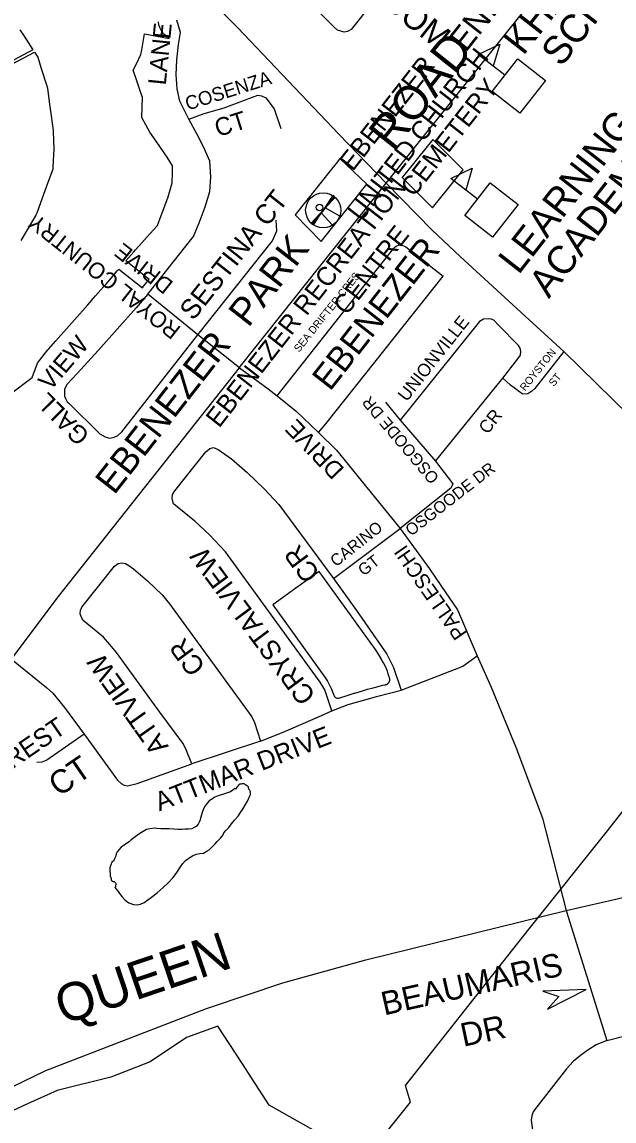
# Model space of a CAD drawing. Extents: x 586326 to 623965, y 4819854 to 4857850.
# Drawn here: x 607194 to 607825, y 4846431 to 4847604 of the extents above; entities that cross this region are included whole.
import ezdxf

# ---------------------------------------------------------------- set-up
doc = ezdxf.new("R2010")
doc.units = 0
for name, color, linetype in [('Cemeteries', 7, 'Continuous'), ('Lots_Concessions', 7, 'Continuous'), ('Major Rds and Hwys', 7, 'Continuous'), ('Major Rds Lbls', 7, 'Continuous'), ('Minor Rd Lbls', 7, 'Continuous'), ('Minor Rds', 7, 'Continuous'), ('Park Lbls', 7, 'Continuous'), ('Park Outlines', 7, 'Continuous'), ('Private Rd Lbls', 7, 'Continuous'), ('Private Rds', 7, 'Continuous'), ('Proposed Minor Rds', 7, 'Continuous'), ('Proposed Secondary Rds', 7, 'Continuous'), ('Pts of Interest', 7, 'Continuous'), ('Rec Lbls', 7, 'Continuous'), ('Rec Syms', 7, 'Continuous'), ('School Syms_Lbls', 7, 'Continuous'), ('Secondary Rds Lbls', 7, 'Continuous'), ('SWM Ponds', 7, 'Continuous')]:
    doc.layers.add(name, color=color, linetype=linetype)

msp = doc.modelspace()

# ---------------------------------------------------------------- linework, layer by layer
at = {"layer": 'Cemeteries'}
for p, q in [((607631.7, 4847478.4), (607599.1, 4847437.7)), ((607664.2, 4847446), (607631.7, 4847478.4)), ((607599.1, 4847437.7), (607631.6, 4847405.5)), ((607631.6, 4847405.5), (607664.2, 4847446))]:
    msp.add_line(p, q, dxfattribs=at)
at = {"layer": 'Lots_Concessions'}
for p, q in [((607818.1, 4846740.8), (607879.2, 4846819.3)), ((607734.6, 4846636.5), (607818.1, 4846740.8)), ((607711.7, 4846607.5), (607734.6, 4846636.5)), ((607602.7, 4846469.3), (607711.7, 4846607.5)), ((607607.9, 4846451.4), (607602.7, 4846469.3)), ((607559.4, 4846390.8), (607607.9, 4846451.4))]:
    msp.add_line(p, q, dxfattribs=at)
at = {"layer": 'Major Rds and Hwys'}
for points in [[(607581.9, 4847431.8), (607531.6, 4847484.1), (607423.9, 4847597.6), (607179.7, 4847844.5)], [(607660.9, 4847353.4), (607631.1, 4847381.7), (607581.9, 4847431.8)], [(607771.5, 4847252.1), (607730.3, 4847289.8), (607660.9, 4847353.4)], [(607875.5, 4847150.1), (607771.5, 4847252.1)], [(607774, 4846655.8), (607848.8, 4846673.1), (608200.7, 4846755.5)], [(607100.7, 4846428), (607219, 4846485.1), (607325, 4846526), (607390.4, 4846551.3), (607394.7, 4846552.7), (607471.7, 4846578.6), (607560.3, 4846603.4), (607774, 4846655.8)]]:
    msp.add_lwpolyline(points, dxfattribs=at)
at = {"layer": 'Minor Rd Lbls'}
msp.add_lwpolyline([(607754.2, 4846550.6), (607795.3, 4846571.6), (607749.2, 4846569.9), (607766.2, 4846564.1)], close=True, dxfattribs=at)
at = {"layer": 'Minor Rds'}
for points in [[(607591.1, 4847654), (607544.6, 4847595.7), (607540.7, 4847593.6), (607537.2, 4847592.9), (607533.7, 4847593.7), (607530.2, 4847594.9), (607526.5, 4847598.1), (607409.1, 4847715.8), (607407.2, 4847717.9), (607404.8, 4847721.7), (607404, 4847723.1), (607403.2, 4847725.1), (607403, 4847726.5), (607403.1, 4847728.5), (607403.9, 4847730.4), (607406.5, 4847734.1), (607458.2, 4847799.4)], [(607371.7, 4847499.9), (607362, 4847519.2), (607359.1, 4847532.5), (607358.1, 4847547.4), (607358.8, 4847563.3), (607360.7, 4847579.8), (607362.7, 4847592.4), (607358.9, 4847605.5)], [(607371.7, 4847499.9), (607388.1, 4847505.9), (607409.3, 4847512), (607423.7, 4847517.3), (607438.3, 4847523.1), (607445.1, 4847525.7), (607449.1, 4847524.8), (607453.8, 4847522.8), (607462.7, 4847511.1), (607469.7, 4847490)], [(607328.1, 4847313.4), (607376.5, 4847374.7), (607382.6, 4847389.5), (607388.9, 4847406.6), (607393.9, 4847423), (607395.1, 4847438.6), (607393.9, 4847455.1), (607387.2, 4847470.6), (607380.7, 4847483.5), (607371.7, 4847499.9)], [(607381.3, 4847269.8), (607460.9, 4847370.3), (607465.3, 4847380.9), (607464.8, 4847392.3)], [(607328.1, 4847313.4), (607315.4, 4847298.6), (607274.9, 4847253.4), (607252.4, 4847228.7), (607241.9, 4847217.4), (607239, 4847212.1), (607238.9, 4847207.8), (607239, 4847204.5), (607240.3, 4847202), (607242, 4847198.6), (607243.6, 4847197), (607276.6, 4847164.4), (607282.6, 4847161.3), (607287, 4847159.9), (607292.1, 4847160.7), (607296.1, 4847162.7), (607300.1, 4847166.4), (607381.3, 4847269.8)], [(607381.3, 4847269.8), (607328.1, 4847313.4)], [(607425.5, 4847234.9), (607381.3, 4847269.8)], [(607524.2, 4846869), (607519.3, 4846883.8), (607516.5, 4846891.3), (607511.8, 4846899.3), (607410.8, 4847038.4), (607393.8, 4847056.5), (607378, 4847071.2), (607355.4, 4847089.8), (607353.8, 4847094.9), (607354.4, 4847099.5), (607356.7, 4847103.5), (607389.7, 4847145.2), (607394, 4847148.7), (607397.9, 4847149.7), (607403, 4847147.7), (607417.3, 4847137.6), (607434, 4847123), (607451.9, 4847105.8), (607467.7, 4847088.9), (607526, 4847009.9)], [(607526, 4847009.9), (607597, 4847063.5)], [(607374.8, 4846812.3), (607368.2, 4846829), (607365.2, 4846834.4), (607340.8, 4846867.3), (607294.5, 4846931.2), (607287.5, 4846939.7), (607280.6, 4846947.3), (607259.1, 4846965.1), (607257.2, 4846968.5), (607255.8, 4846972.2), (607256.3, 4846975.9), (607257.7, 4846979.3), (607292.4, 4847023.1), (607296.4, 4847026.2), (607300.2, 4847026.6), (607304, 4847026), (607307.8, 4847024), (607312.6, 4847020.5), (607327.6, 4847007.5), (607343.3, 4846992.7), (607351.1, 4846983.2), (607438.9, 4846862.5), (607441.7, 4846856.3), (607448.1, 4846836.5)], [(607526, 4847009.9), (607550.5, 4846975.9), (607582.8, 4846929.5), (607589.7, 4846915), (607598.1, 4846890.8)], [(607182.5, 4846923.9), (607219.7, 4846893.9), (607226.8, 4846887.6), (607239.1, 4846872.3), (607259.9, 4846844)], [(607598.1, 4846890.8), (607661.3, 4846915.6)], [(607524.2, 4846869), (607541.5, 4846875.6), (607573.3, 4846884.5), (607598.1, 4846890.8)], [(607448.1, 4846836.5), (607472.2, 4846846.1), (607509.9, 4846862.6), (607524.2, 4846869)], [(607259.9, 4846844), (607220.2, 4846816.1), (607214.9, 4846814), (607209.5, 4846813.9)], [(607259.9, 4846844), (607295.7, 4846794.8), (607299.4, 4846791.3), (607302.8, 4846789.5), (607306.4, 4846788.9), (607316.4, 4846791.3), (607374.8, 4846812.3)], [(607448.1, 4846836.5), (607374.8, 4846812.3)], [(607774, 4846655.8), (607817.4, 4846517.4)], [(607817.4, 4846517.4), (607935.9, 4846547.3), (607944, 4846548.8), (607949.6, 4846548.9), (607957.3, 4846546.9), (607994.6, 4846530)], [(607817.4, 4846517.4), (607805.9, 4846512.5), (607797, 4846507.1), (607789.1, 4846501.2), (607781.5, 4846494.7), (607774.3, 4846486.9), (607741.7, 4846445), (607738.9, 4846441), (607737.4, 4846436.9), (607736.8, 4846432.1), (607737.3, 4846426.9), (607738.2, 4846422.1), (607740.7, 4846417.4), (607744.4, 4846412.5), (607807.9, 4846362.5)]]:
    msp.add_lwpolyline(points, dxfattribs=at)
at = {"layer": 'Park Outlines'}
for points in [[(607180.2, 4847205.8), (607204.6, 4847224.4), (607210.2, 4847239.6), (607213.5, 4847243.9), (607221.4, 4847254.1), (607222.2, 4847255.1), (607229.8, 4847263.7), (607238.3, 4847273.3), (607246.8, 4847282.8), (607255.3, 4847292.4), (607263.8, 4847302), (607272.3, 4847311.5), (607280.8, 4847321.1), (607283.1, 4847323.6), (607289.1, 4847330.8), (607295.3, 4847338.2), (607297, 4847340.1), (607322.1, 4847320.1), (607323.4, 4847321.8), (607329.2, 4847329.1), (607304.5, 4847348.8), (607312.9, 4847358.4), (607314.7, 4847360.5), (607321.4, 4847368), (607330, 4847377.6), (607338.2, 4847386.7), (607342.2, 4847397.4), (607346.1, 4847407.6), (607349.7, 4847417.2), (607350.4, 4847419.7), (607353.7, 4847432.1), (607354, 4847433.3), (607354.2, 4847441.6), (607354.4, 4847450.4), (607348.4, 4847459.3), (607340.6, 4847470.8), (607331.9, 4847483.6), (607330.2, 4847486.1), (607323.9, 4847497.1), (607321.4, 4847501.7), (607321.8, 4847512.7), (607322.2, 4847523.2), (607320.5, 4847528.1), (607315.5, 4847543.2), (607312.4, 4847552.3), (607315.7, 4847558.9), (607320.6, 4847568.9), (607321.4, 4847573.8), (607324.5, 4847590.9), (607350.8, 4847586.1), (607349.7, 4847587.2), (607348.4, 4847588.2), (607345.9, 4847590.1), (607343.7, 4847592.3), (607342, 4847594.9), (607340.6, 4847597.7), (607339.7, 4847600.7), (607339.3, 4847603.8)], [(607191.6, 4847595.3), (607195.2, 4847589.7), (607205.4, 4847574.1), (607175.5, 4847558.1)], [(607176.9, 4847555.4), (607207.1, 4847571.5), (607210.6, 4847566.2), (607214.3, 4847554.2), (607219.7, 4847536.7), (607220.8, 4847533), (607222.8, 4847518.6), (607224.8, 4847503.4), (607226.9, 4847488), (607226.9, 4847486.9), (607227.8, 4847468.1), (607226.7, 4847449.4), (607226.5, 4847446.5), (607221, 4847431.5), (607215.3, 4847415.8), (607209.4, 4847399.7), (607208.6, 4847397.6), (607200.2, 4847383.7), (607192.4, 4847370.6)], [(607559.4, 4846390.8), (607457.4, 4846448.3), (607428.1, 4846493.4), (607402.7, 4846532.5), (607369, 4846520.4), (607330.4, 4846494.6), (607288.6, 4846478.1), (607231.3, 4846463.9), (607199.5, 4846449.7), (607168, 4846435.2), (607136.7, 4846420.1)]]:
    msp.add_lwpolyline(points, dxfattribs=at)
for points in [[(607532.8, 4847458.1), (607530, 4847454.5), (607523.7, 4847446.7), (607519.4, 4847441.3), (607515.6, 4847436.4), (607484.9, 4847397.9), (607512.8, 4847369.6), (607561.3, 4847430.5)], [(607510.6, 4847017.6), (607485.9, 4846999.8), (607461.1, 4846982), (607516.6, 4846904.8), (607519.4, 4846900.7), (607521.8, 4846896.4), (607523.9, 4846892), (607525.7, 4846887.3), (607526.2, 4846885.7), (607527, 4846884.3), (607528.1, 4846883.2), (607529.5, 4846882.5), (607531.1, 4846882.3), (607532.6, 4846882.6), (607540.4, 4846885.2), (607548.1, 4846887.7), (607548.6, 4846887.9), (607548.6, 4846887.9), (607556.8, 4846890.4), (607562, 4846891.9), (607568.2, 4846893.6), (607573.6, 4846895), (607578.3, 4846896.1), (607580.7, 4846896.7), (607581.3, 4846896.8), (607581.4, 4846896.8), (607581.4, 4846896.8), (607581.5, 4846896.8), (607581.5, 4846896.8), (607581.6, 4846896.9), (607581.7, 4846896.9), (607581.8, 4846896.9), (607581.8, 4846896.9), (607581.8, 4846896.9), (607581.9, 4846896.9), (607581.9, 4846897), (607582, 4846897), (607582, 4846897), (607582, 4846897), (607582.1, 4846897), (607582.1, 4846897), (607582.1, 4846897), (607582.2, 4846897), (607582.3, 4846897.1), (607582.6, 4846897.2), (607583, 4846897.4), (607583.4, 4846897.6), (607583.7, 4846897.8), (607584.1, 4846898.1), (607584.2, 4846898.3), (607584.6, 4846898.6), (607584.9, 4846899), (607585, 4846899.2), (607585.2, 4846899.5), (607585.3, 4846899.8), (607585.5, 4846900.2), (607585.6, 4846900.3), (607585.6, 4846900.4), (607585.7, 4846900.6), (607585.7, 4846900.7), (607585.7, 4846900.8), (607585.8, 4846901), (607585.8, 4846901.2), (607585.9, 4846901.6), (607585.9, 4846902), (607585.9, 4846902.3), (607585.9, 4846902.7), (607585.8, 4846903), (607585.8, 4846903.2), (607585.6, 4846903.8), (607585.5, 4846904.3), (607585, 4846906), (607584.3, 4846908.4), (607583.3, 4846911.1), (607581.3, 4846916.1), (607579.2, 4846920.2), (607577.2, 4846923.7), (607577.1, 4846924), (607574, 4846929.2), (607570.6, 4846934.3)]]:
    msp.add_lwpolyline(points, close=True, dxfattribs=at)
at = {"layer": 'Private Rds'}
for points in [[(607465.8, 4847204.9), (607590.4, 4847362.4), (607591.8, 4847363.9), (607593.5, 4847365), (607595.1, 4847365.6), (607597.4, 4847365.8), (607599.7, 4847365.4), (607601.7, 4847364.6), (607603.1, 4847363.7), (607642.9, 4847332.6)], [(607509.8, 4847165.8), (607517.6, 4847175), (607642.9, 4847332.6)], [(607706.4, 4847223.7), (607722.4, 4847244.3), (607725.3, 4847248.4), (607725.7, 4847252.1), (607724.9, 4847255.8), (607723.3, 4847258.7), (607702.2, 4847279.8), (607696.9, 4847285.5), (607694, 4847286.8), (607691.5, 4847287.2), (607685.8, 4847286.8), (607681.6, 4847284.3), (607597.1, 4847178.8)], [(607771.5, 4847252.1), (607740.6, 4847212.6), (607737.3, 4847209.7), (607733.2, 4847207.2), (607727.8, 4847206.8), (607724.5, 4847208.9), (607720, 4847212.2), (607714.6, 4847216.3), (607706.4, 4847223.7)], [(607634.6, 4847135.1), (607706.4, 4847223.7)], [(607581.5, 4847198.1), (607597.1, 4847178.8)], [(607597.1, 4847178.8), (607634.6, 4847135.1)], [(607634.6, 4847135.1), (607653.2, 4847111.2)], [(607653.2, 4847111.2), (607651.1, 4847106.5), (607597, 4847063.5)]]:
    msp.add_lwpolyline(points, dxfattribs=at)
at = {"layer": 'Proposed Minor Rds'}
msp.add_lwpolyline([(607661.3, 4846915.6), (607663.7, 4846916.6), (607679, 4846927.7)], dxfattribs=at)
at = {"layer": 'Proposed Secondary Rds'}
for points in [[(607581.9, 4847431.8), (607783.4, 4847683.5)], [(607425.5, 4847234.9), (607426.9, 4847236.6), (607581.9, 4847431.8)], [(607182.5, 4846923.9), (607231.2, 4846989.2), (607425.5, 4847234.9)], [(607425.5, 4847234.9), (607456.4, 4847212.3), (607465.8, 4847204.9)], [(607465.8, 4847204.9), (607486.2, 4847188.7), (607509.8, 4847165.8)], [(607509.8, 4847165.8), (607529.2, 4847147), (607597, 4847063.5)], [(607597, 4847063.5), (607628.2, 4847020.4), (607640.3, 4847002.5)], [(607640.3, 4847002.5), (607658.1, 4846976.5), (607679, 4846927.7)], [(607679, 4846927.7), (607694.1, 4846894), (607720.3, 4846830.2), (607748.8, 4846754.3), (607774, 4846655.8)]]:
    msp.add_lwpolyline(points, dxfattribs=at)
at = {"layer": 'Rec Syms'}
for p, q in [((607526.5, 4847417.6), (607503.4, 4847388.1)), ((607503.4, 4847388.1), (607512.7, 4847400))]:
    msp.add_line(p, q, dxfattribs=at)
msp.add_lwpolyline([(607514.8, 4847402.8), (607502.1, 4847389.2), (607503.4, 4847388.1), (607504.7, 4847387.1), (607512.7, 4847400), (607525, 4847387), (607525.6, 4847387.4), (607526.6, 4847388.1), (607527.1, 4847388.6), (607527.2, 4847388.6), (607527.5, 4847388.9), (607528.3, 4847389.7), (607529, 4847390.4), (607529.7, 4847391.3), (607530.2, 4847392), (607530.7, 4847392.8), (607531, 4847393.2), (607531.4, 4847393.8), (607531.7, 4847394.5), (607532, 4847395.1), (607532.6, 4847396.6), (607516.9, 4847405.5), (607527.8, 4847416.4), (607526.5, 4847417.6), (607525.2, 4847418.5)], close=True, dxfattribs=at)
for centre, radius in [((607514.9, 4847402.8), 18.7), ((607511, 4847405.9), 3.5)]:
    msp.add_circle(centre, radius, dxfattribs=at)
at = {"layer": 'School Syms_Lbls'}
for p, q in [((607708.7, 4847546.9), (607680.3, 4847569.1)), ((607679.4, 4847414.6), (607651, 4847436.8))]:
    msp.add_line(p, q, dxfattribs=at)
for points in [[(607680.3, 4847569.1), (607703.1, 4847580.1), (607696.2, 4847556.6)], [(607695.1, 4847529.4), (607722.4, 4847564.3), (607752, 4847541.2), (607724.7, 4847506.3)], [(607651, 4847436.8), (607673.8, 4847447.8), (607666.9, 4847424.3)], [(607665.8, 4847397.1), (607693.1, 4847432), (607722.7, 4847408.9), (607695.4, 4847374)]]:
    msp.add_lwpolyline(points, close=True, dxfattribs=at)
at = {"layer": 'SWM Ponds'}
msp.add_lwpolyline([(607314.5, 4846734.6), (607310.3, 4846731.4), (607308, 4846729.1), (607304.2, 4846726.8), (607301.6, 4846724.8), (607299.4, 4846723.4), (607297, 4846720.7), (607295.2, 4846718.5), (607294.3, 4846716.5), (607293.6, 4846713.2), (607292.3, 4846711.1), (607291.2, 4846708.7), (607289.6, 4846707.3), (607288.6, 4846704.6), (607287.5, 4846701.6), (607287.5, 4846698.2), (607287.6, 4846695.1), (607287.9, 4846692.5), (607288.9, 4846690), (607288.9, 4846688.6), (607289.3, 4846688), (607289.9, 4846687.5), (607290.8, 4846687), (607291.9, 4846686.7), (607292.9, 4846686.2), (607293.6, 4846685.5), (607293.8, 4846684.6), (607293.8, 4846683.6), (607293.6, 4846682.6), (607293.3, 4846681.3), (607292.8, 4846680.3), (607295.1, 4846677.5), (607296.9, 4846675.1), (607298.8, 4846672.8), (607300.2, 4846670.8), (607303.6, 4846667.1), (607307.7, 4846664.2), (607312.7, 4846662.4), (607316.6, 4846662), (607320.2, 4846662.8), (607324, 4846664.6), (607332, 4846670), (607337.9, 4846674.6), (607344.3, 4846680.3), (607349.7, 4846685.4), (607354.9, 4846691.1), (607358.9, 4846696.3), (607362.7, 4846702.4), (607365.2, 4846706.2), (607368.2, 4846709.3), (607371.6, 4846711.9), (607375.6, 4846714.3), (607379.5, 4846716.1), (607383.5, 4846716.8), (607387.2, 4846717.2), (607390, 4846718.7), (607393.3, 4846720.7), (607397.1, 4846724.6), (607399.4, 4846726.8), (607401.9, 4846729.5), (607405.5, 4846733.2), (607408.1, 4846736.7), (607409.1, 4846738.9), (607411.2, 4846741.1), (607414.4, 4846744.3), (607417.1, 4846748.2), (607420.3, 4846752.1), (607424.2, 4846756.7), (607426.9, 4846760.6), (607429.7, 4846764.8), (607432, 4846768.9), (607434.1, 4846772.6), (607435.4, 4846774.9), (607436, 4846776.4), (607436.6, 4846778.1), (607437.4, 4846779.6), (607437.4, 4846780.9), (607437.3, 4846782.4), (607436.8, 4846783.8), (607436.2, 4846784.7), (607435.7, 4846785.5), (607435.3, 4846786.6), (607435.2, 4846787.4), (607434.8, 4846788.1), (607434.1, 4846788.7), (607433.2, 4846789.3), (607432.2, 4846790.1), (607431.4, 4846790.5), (607430.5, 4846791.1), (607429.4, 4846790.9), (607428.3, 4846790.9), (607427, 4846790.6), (607425.9, 4846790.7), (607425, 4846789.9), (607422.9, 4846787.3), (607421.3, 4846785.4), (607420.5, 4846786.1), (607418.5, 4846784.4), (607415.9, 4846782.5), (607412.7, 4846781.3), (607408.6, 4846779.9), (607402.9, 4846778.4), (607399.5, 4846776.7), (607396.8, 4846775.2), (607393.3, 4846772.9), (607391.1, 4846770.5), (607389.1, 4846767.6), (607387.4, 4846764.2), (607386, 4846760.6), (607384.5, 4846755.6), (607383.3, 4846751.4), (607381.7, 4846748), (607379.4, 4846745.6), (607377.5, 4846744.4), (607374.8, 4846743.2), (607371.3, 4846742.8), (607367.8, 4846742.7), (607364.6, 4846742.3), (607359.9, 4846742.4), (607355.6, 4846742.6), (607350.6, 4846742.9), (607345.9, 4846743), (607341.9, 4846743.1), (607337.5, 4846743.4), (607335.4, 4846743.8), (607330.2, 4846743.2), (607326.4, 4846742.3), (607323.1, 4846740.3), (607319.4, 4846738)], close=True, dxfattribs=at)

# ---------------------------------------------------------------- texts
at = {"layer": 'Cemeteries'}
for s, p in [('UNITED CHURCH', (607555.4, 4847390)), ('EBENEZER', (607546.4, 4847443.5)), ('CEMETERY', (607611.6, 4847416.1))]:
    msp.add_text(s, height=20, rotation=52, dxfattribs=at).set_placement(p)
at = {"layer": 'Major Rds Lbls'}
msp.add_text('QUEEN ', height=40.5, rotation=18.7615, dxfattribs=at).set_placement((607237.6, 4846533.6))
at = {"layer": 'Minor Rd Lbls'}
for s, height, rotation, p in [('ENICO', 25, 51.8862, (607667.1, 4847570.6)), ('DOM', 25, 321.6752, (607576.6, 4847621.1)), ('LANE', 19, 84.3173, (607347, 4847535.7)), ('COSENZA', 14.7, 17.5921, (607370.5, 4847509.1)), ('CT', 19, 17.5921, (607402.7, 4847480.8)), ('SESTINA CT', 20.9, 51.718, (607376.5, 4847284.3)), ('ROYAL COUNTRY', 17.1, 141.6138, (607364.3, 4847277.4)), ('DRIVE', 17.1, 141.6138, (607356.2, 4847325.6)), ('VIEW', 19, 49.443, (607223.9, 4847209.3)), ('GALL', 19, 134.7547, (607267, 4847163.6)), ('CARINO', 12.5, 38.4423, (607528.6, 4847021.9)), ('CRYSTALVIEW', 20.845, 126.6617, (607507.8, 4846885.2)), ('CR', 20.85, 126.6617, (607512.4, 4847015.6)), ('GT', 12.5, 38.0105, (607558.1, 4847012.1)), ('CR', 20.85, 126.6617, (607390.2, 4846916.1)), ('ATTVIEW', 20.85, 125.2385, (607350.6, 4846831)), ('PEACHCREST', 19.97, 34.4068, (607091.6, 4846743.5)), ('ATTMAR DRIVE', 19.972, 21.5526, (607340.3, 4846761.6)), ('CT', 25, 34.4068, (607233.1, 4846776.6)), ('BEAUMARIS', 25, 12.6437, (607579.9, 4846543.9)), ('DR', 25, 11.9935, (607664.3, 4846510.5))]:
    msp.add_text(s, height=height, rotation=rotation, dxfattribs=at).set_placement(p)
at = {"layer": 'Park Lbls'}
for s, height, p in [('PARK', 29.53, (607435.1, 4847276.9)), ('EBENEZER', 28.36, (607292.1, 4847098.3))]:
    msp.add_text(s, height=height, rotation=52, dxfattribs=at).set_placement(p)
at = {"layer": 'Private Rd Lbls'}
for s, height, rotation, p in [('SEA DRIFTER CRES', 8.097, 51.3067, (607489.2, 4847250.8)), ('UNIONVILLE', 13.71, 51.718, (607604, 4847197.9)), ('ROYSTON', 8.1, 51.3067, (607730.2, 4847209.4)), ('ST', 8.1, 51.3067, (607760.9, 4847214.2)), ('OSGOODE DR', 12.5, 130.2131, (607639.2, 4847117.7)), ('CR', 13.71, 51.718, (607690.2, 4847163.1)), ('OSGOODE DR', 12.5, 37.7343, (607608.6, 4847054.7))]:
    msp.add_text(s, height=height, rotation=rotation, dxfattribs=at).set_placement(p)
at = {"layer": 'Pts of Interest'}
msp.add_text('EBENEZER', height=26.69, rotation=52, dxfattribs=at).set_placement((607522.2, 4847208.9))
at = {"layer": 'Rec Lbls'}
for s, p in [('EBENEZER RECREATION ', (607403.9, 4847169.8)), ('                        CENTRE', (607430.1, 4847149.3))]:
    msp.add_text(s, height=20, rotation=52, dxfattribs=at).set_placement(p)
at = {"layer": 'School Syms_Lbls'}
for s, p in [('KHALSA MONTESSORI       ', (607728.2, 4847567)), ('                   SCHOOL', (607638.4, 4847387.8)), ('LEARNING GENIUS', (607723.2, 4847333.2)), ('ACADEMY INC', (607755.5, 4847307.9))]:
    msp.add_text(s, height=30, rotation=52, dxfattribs=at).set_placement(p)
at = {"layer": 'Secondary Rds Lbls'}
for s, height, rotation, p in [('                  ROAD', 36.188, 51.4669, (607438.4, 4847275.3)), ('DRIVE', 18.47, 133.7804, (607538.5, 4847127)), ('PALLESCHI', 15.83, 124.8141, (607669, 4846951.6))]:
    msp.add_text(s, height=height, rotation=rotation, dxfattribs=at).set_placement(p)

doc.saveas('drawing.dxf')
